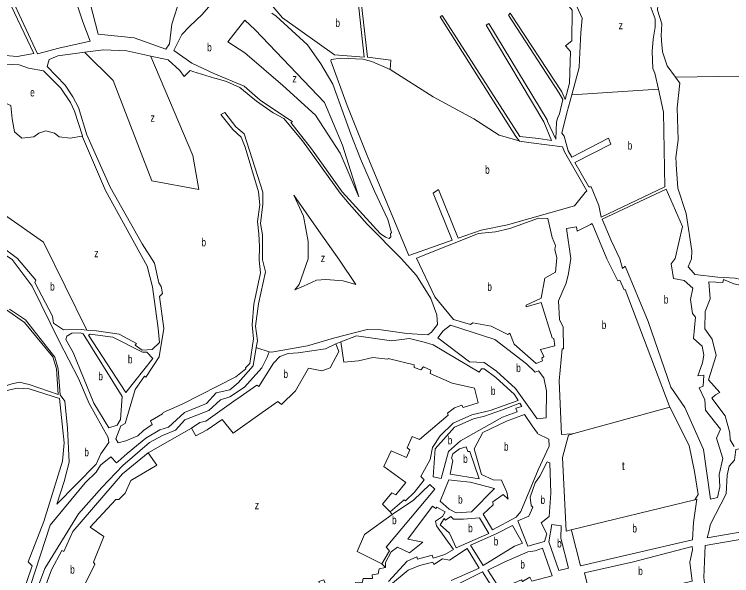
# Model space of a CAD drawing. Extents: x 639657 to 671642, y 222838 to 252123.
# Drawn here: x 642804 to 643678, y 235613 to 236297 of the extents above; entities that cross this region are included whole.
import ezdxf

# ---------------------------------------------------------------- set-up
doc = ezdxf.new("R2010")
doc.units = 0
doc.header["$LTSCALE"] = 4
doc.layers.add('1', color=7, linetype='Continuous', lineweight=13)
doc.layers.add('21', color=7, linetype='Continuous', lineweight=13)
doc.layers.add('7', color=7, linetype='Continuous')

msp = doc.modelspace()

# ---------------------------------------------------------------- linework, layer by layer
at = {"layer": '1'}
for p, q in [((643477.733, 236176.807), (643483.628, 236198.977)), ((643314.79, 236079.303), (643321.407, 236083.716)), ((643321.407, 236083.716), (643345.281, 236024.416)), ((643314.79, 236079.303), (643337.922, 236021.847)), ((643384.023, 235814.391), (643418.128, 235826.75)), ((643397.785, 235814.83), (643420.208, 235823.335)), ((643399.328, 235806.306), (643417.248, 235813.004)), ((643403.911, 235801.649), (643425.936, 235809.778)), ((642967.36, 235763.014), (643020.22, 235793.019)), ((643262.144, 235691.276), (643264.662, 235687.946)), ((643252.336, 235627.789), (643256.511, 235623.436))]:
    msp.add_line(p, q, dxfattribs=at)
for points in [[(643074.309, 236379.752), (643082.153, 236363.424), (643103.839, 236330.496), (643112.809, 236314.764), (643131.064, 236292.736), (643194.42, 236247.465), (643230.71, 236244.824), (643205.506, 236477.953), (643206.31, 236485.658), (643201.75, 236487.232), (643199.867, 236491.415), (643195.419, 236493.799), (643169.984, 236502.408), (643160.317, 236502.314), (643149.711, 236500.2), (643127.12, 236482.792), (643105.889, 236459.99), (643082.272, 236416.203)], [(642750.421, 236250.346), (642714.596, 236268.31), (642685.506, 236321.272), (642680.777, 236334.988), (642684.385, 236348.782), (642704.337, 236355.628), (642723.487, 236365.521), (642735.013, 236375.842), (642760.789, 236390.488), (642828.37, 236249.344), (642808.077, 236245.512)], [(642906.749, 236272.656), (642950.484, 236268.273), (642989.084, 236254.542), (642993.637, 236260.886), (642996.162, 236285.015), (643006.311, 236317.077), (643010.866, 236323.623), (643039.301, 236344.822), (642974.288, 236353.47), (642879.747, 236360.216), (642896.859, 236310.491)], [(643294.237, 235999.928), (643369.883, 236030.107), (643390.661, 236032.005), (643408.311, 236036.07), (643442.849, 236048.572), (643454.548, 236048.441), (643459.766, 236025.24), (643463.92, 236015.246), (643462.745, 236010.59), (643465.37, 236000.309), (643463.63, 235982.755), (643450.947, 235975.814), (643446.23, 235951.229), (643427.963, 235942.952), (643428.069, 235940.82), (643446.344, 235945.848), (643459.55, 235902.836), (643461.685, 235902.233), (643462.823, 235893.403), (643445.36, 235888.885), (643449.342, 235880.165), (643447.01, 235878.33), (643447.728, 235875.083), (643440.117, 235871.812), (643413.445, 235895.189), (643408.232, 235908.677), (643405.493, 235906.943), (643385.253, 235917.139), (643363.198, 235921.238), (643360.155, 235919.198), (643339.314, 235925.331), (643316.899, 235953.086)], [(643320.267, 235902.939), (643326.851, 235911.385), (643335.673, 235918.416), (643389.761, 235900.907), (643428.536, 235871.372), (643438.821, 235861.147), (643442.881, 235862.682), (643449.504, 235854.274), (643452.69, 235838.546), (643452.259, 235805.749), (643441.494, 235804.195), (643414.994, 235841.178), (643391.781, 235862.534), (643376.721, 235873.049), (643358.941, 235873.607)], [(642867.376, 235901.113), (642868.587, 235904.873), (642874.572, 235908.749), (642884.526, 235909.184), (642888.289, 235907.672), (642936.012, 235831.356), (642933.741, 235803.428), (642929.693, 235796.512), (642919.541, 235793.436), (642901.49, 235823.336), (642876.049, 235885.299)], [(642973.289, 235877.967), (642940.166, 235836.343), (642894.794, 235906.371), (642897.026, 235907.494), (642924.566, 235903.716), (642960.776, 235885.342), (642965.855, 235885.459)], [(643335.285, 235736.773), (643338.801, 235753.637), (643337.17, 235756.272), (643338.478, 235761.658), (643346.895, 235767.774), (643355.118, 235770.336), (643356.859, 235764.452), (643359.5, 235764.663), (643370.957, 235731.089)], [(643417.707, 235680.052), (643431.103, 235685.879), (643436.056, 235696.757), (643434.019, 235698.782), (643433.081, 235709.136), (643439.034, 235726.515), (643444.502, 235734.349), (643453.603, 235752.144), (643456.654, 235750.63), (643458.265, 235713.676), (643455.995, 235685.241), (643446.463, 235677.598), (643453.097, 235664.316), (643450.173, 235655.068), (643430.071, 235649.222)], [(643333.928, 235730.246), (643343.865, 235728.773), (643359.69, 235727.3), (643389.501, 235719.568), (643361.603, 235690.956), (643342.607, 235689.886), (643334.369, 235694.126), (643323.255, 235704.104)], [(643482.877, 235669.065), (643483.48, 235666.769), (643494.333, 235625.448), (643630.595, 235657.116), (643631.765, 235678.137), (643635.965, 235706.477), (643633.326, 235705.556)], [(643328.198, 235682.939), (643329.726, 235681.015), (643336.421, 235685.502), (643339.578, 235682.262), (643351.87, 235682.095), (643371.271, 235683.573), (643382.389, 235664.618), (643342.911, 235647.04), (643334.436, 235665.189), (643323.441, 235675.209)], [(643806.674, 235677.587), (643646.241, 235650.163), (643644.62, 235611.061), (643648.244, 235581.83), (643825.321, 235624.076)], [(643360.071, 235650.643), (643391.33, 235664.238), (643411.218, 235674.551), (643423.561, 235652.757), (643413.715, 235649.073), (643375.775, 235625.712)], [(643459.37, 235675.605), (643455.762, 235654.475), (643467.729, 235619.786), (643479.608, 235622.663), (643470.381, 235658.884), (643470.853, 235674.217)], [(643381.375, 235620.144), (643401.366, 235629.949), (643430.087, 235642.521), (643438.821, 235643.562), (643447.754, 235646.837), (643459.82, 235613.062), (643435.047, 235606.796), (643432.293, 235611.459), (643423.365, 235606.051), (643422.243, 235608.18), (643395.855, 235597.239)], [(643508.359, 235579.189), (643498.924, 235616.932), (643558.832, 235630.204), (643630.309, 235648.891), (643630.725, 235644.628), (643627.51, 235629.592), (643630.306, 235606.654)]]:
    msp.add_lwpolyline(points, close=True, dxfattribs=at)
for points in [[(643219.96, 236461.348), (643213.907, 236465.679), (643211.187, 236450.89), (643234.679, 236244.881), (643263.23, 236241.214), (643262.379, 236229.954)], [(642859.933, 236413.626), (642788.048, 236400.527), (642765.462, 236392.052), (642832.534, 236248.688), (642858.666, 236255.906), (642897.019, 236264.102), (642887.942, 236287.956), (642876.261, 236323.714), (642847.319, 236396.715), (642864.34, 236402.493)], [(643647.079, 236410.163), (643639.026, 236408.934), (643628.263, 236402.153), (643609.451, 236394.549), (643602.591, 236392.276), (643594.494, 236388.594), (643588.606, 236384.176), (643580.509, 236377.548), (643577.565, 236370.184), (643577.236, 236354.919), (643577.999, 236342.121), (643588.644, 236313.276), (643588.104, 236302.117), (643593.298, 236285.412), (643592.41, 236270.705), (643592.705, 236266.508), (643592.845, 236264.508)], [(643344.213, 236394.112), (643350.613, 236394.208), (643375.671, 236396.667), (643408.589, 236392.745), (643424.615, 236380.08), (643442.308, 236353.592), (643483.916, 236301.866), (643483.675, 236264.516), (643475.77, 236258.617), (643482.096, 236251.542), (643480.926, 236213.086), (643475.399, 236193.253), (643471.439, 236202.433), (643408.686, 236298.347)], [(643483.628, 236198.977), (643492.446, 236232.14), (643493.173, 236241.876), (643494.476, 236274.444), (643496.214, 236292.187), (643489.872, 236306.469), (643500.644, 236331.013), (643528.653, 236367.746), (643554.797, 236384.505), (643570.991, 236368.793), (643568.404, 236348.014), (643574.288, 236320.949), (643585.333, 236291.592), (643585.009, 236281.445), (643582.595, 236266.653), (643581.502, 236251.745), (643582.271, 236230.928), (643584.95, 236225.214), (643589.197, 236205.792)], [(643043.547, 236308.336), (643033.232, 236296.576), (643018.112, 236282.738), (643008.425, 236272.392), (642998.628, 236252.811), (643020.625, 236237.44), (643047.335, 236224.858), (643084.392, 236209.623), (643104.128, 236192.349), (643143.495, 236166.125), (643141.143, 236165.136), (643166.298, 236132.982), (643204.022, 236080.956), (643250.233, 236030.131), (643256.486, 236025.493), (643261.146, 236023.817), (643263.005, 236026.131), (643262.845, 236029.786), (643263.88, 236031.297), (643259.387, 236046.979), (643243.213, 236081.469), (643226.186, 236121.144), (643214.228, 236150.816), (643192.47, 236211.86), (643177.911, 236236.688), (643161.706, 236260.013), (643123.354, 236294.65), (643118.11, 236298.566)], [(643408.686, 236298.347), (643406.419, 236295.936), (643468.368, 236200.843), (643472.752, 236193.08), (643468.577, 236175.669), (643466.419, 236171.356), (643464.947, 236166.201), (643464.211, 236144.845)], [(643420.047, 236142.636), (643415.546, 236148.148), (643323.069, 236294.03), (643325.63, 236295.524), (643420.124, 236148.097)], [(643449.741, 236166.034), (643379.111, 236283.961), (643382.492, 236285.953), (643453.4, 236168.555)], [(643609.88, 236220.605), (643599.811, 236234.284), (643594.011, 236251.3), (643592.845, 236264.508)], [(642890.241, 236250.725), (642857.333, 236246.481), (642846.696, 236241.83), (642844.458, 236233.329), (642866.266, 236210.652), (642875.866, 236196.537), (642882.733, 236183.67), (642892.914, 236150.06), (642921.053, 236086.508), (642960.011, 236017.354), (642975.152, 235993.72), (642980.287, 235969.976), (642983.447, 235965.315), (642985.093, 235956.791), (642981.138, 235953.429), (642986.614, 235914.456), (642980.802, 235879.816), (642964.605, 235855.097), (642963.079, 235856.311), (642951.637, 235840.032), (642939.34, 235798.571), (642934.368, 235795.713), (642927.903, 235779.957), (642930.759, 235775.193), (642940.202, 235777.454), (642954.918, 235783.792), (642961.709, 235790.31), (642972.258, 235797.448), (642970.52, 235801.911), (642985.028, 235810.38), (642985.634, 235812.209), (643008.773, 235822.328), (643074.425, 235855.518), (643086.593, 235865.3), (643085.879, 235866.517), (643091.251, 235871.914), (643095.753, 235901.676), (643094.087, 235918.83), (643096.06, 235944.016), (643104.201, 235982.013), (643102.521, 235997.584), (643103.026, 236014.326), (643102.494, 236029.456), (643100.539, 236044.703), (643103.424, 236064.87), (643101.986, 236080.822), (643085.644, 236135.309), (643080.801, 236147.341), (643070.841, 236156.791), (643057.621, 236173.126), (643056.002, 236175.126)], [(642970.588, 236246.148), (642941.649, 236252.639), (642913.072, 236253.67), (642890.241, 236250.725)], [(643022.032, 236227.477), (643020.032, 236228.107), (643018.687, 236228.53), (643011.375, 236221.101), (643005.97, 236228.571), (642991.675, 236241.419), (642970.588, 236246.148)], [(642887.306, 236148.801), (642877.592, 236179.16), (642872.832, 236189.567), (642860.934, 236207.159), (642839.818, 236228.103), (642821.643, 236231.25), (642810.455, 236235.562), (642744.559, 236238.636)], [(643337.922, 236021.847), (643285.22, 236003.449), (643234.956, 236122.873), (643209.862, 236185.781), (643190.162, 236240.205), (643190.284, 236241.929), (643202.411, 236243.62), (643228.951, 236242.307), (643240.006, 236239.34), (643262.379, 236229.954)], [(643050.211, 236218.634), (643048.211, 236219.262), (643022.032, 236227.477)], [(643610.793, 236114.083), (643610.652, 236116.083), (643610.183, 236122.718), (643613.186, 236144.203), (643611.918, 236182.991), (643615.33, 236213.2), (643609.88, 236220.605)], [(643050.211, 236218.634), (643062.788, 236215.346), (643079.183, 236207.956), (643099.638, 236191.283), (643119.612, 236176.848), (643132.858, 236170), (643155.633, 236143.049), (643201.572, 236079.094), (643212.305, 236066.184), (643234.192, 236041.578), (643275.713, 235999.699), (643294.285, 235979.013), (643311.825, 235950.939), (643318.983, 235931.06), (643319.925, 235919.183), (643312.53, 235910.023), (643308.169, 235906.66), (643282.463, 235908.21), (643251.163, 235912.586), (643234.399, 235912.944), (643193.278, 235902.772), (643161.604, 235893.237), (643117.938, 235885.394), (643114.99, 235886.096)], [(643589.197, 236205.792), (643595.275, 236178.001), (643596.945, 236087.027)], [(643056.002, 236175.126), (643060.709, 236177.408), (643074.441, 236159.998), (643084.409, 236151.259), (643107.168, 236080.256), (643107.301, 236065.74), (643104.377, 236042.326), (643106.754, 236028.393), (643106.906, 235997.962), (643110.394, 235983.453), (643101.749, 235944.439), (643098.358, 235917.32), (643100.737, 235899.254), (643099.269, 235891.147)], [(643483.507, 236123.166), (643479.132, 236130.788), (643474.256, 236148.504), (643471.554, 236152.29), (643477.733, 236176.807)], [(643464.211, 236144.845), (643454.05, 236166.555), (643453.4, 236168.555)], [(643449.741, 236166.034), (643459.058, 236143.372), (643442.865, 236145.581), (643420.124, 236148.097)], [(642892.836, 235912.474), (642904.433, 235911.374), (642931.974, 235907.494), (642953.233, 235895.981), (642951.511, 235894.047), (642960.363, 235888.083), (642972.248, 235888.625), (642981.371, 235897.383), (642979.807, 235914.436), (642972.882, 235965.183), (642966.118, 235990.343), (642915.613, 236082.509), (642887.598, 236147.887), (642887.306, 236148.801)], [(643472.334, 236135.535), (643434.032, 236140.427), (643420.047, 236142.636)], [(643483.507, 236123.166), (643528.248, 236146.318), (643531.193, 236138.954), (643487.442, 236116.314)], [(643501.832, 236082.143), (643474.744, 236129.619), (643472.334, 236135.535)], [(643596.945, 236087.027), (643519.377, 236050.047), (643516.596, 236064.289), (643507.198, 236086.725), (643504.351, 236086.858), (643487.442, 236116.314)], [(643610.793, 236114.083), (643612.689, 236085.337), (643623.006, 236054.567), (643629.687, 236009.019), (643629.57, 235999.175), (643625.449, 235989.521), (643631.909, 235982.305), (643633.7, 235980.305)], [(643501.832, 236082.143), (643500.013, 236079.915), (643486.779, 236063.71)], [(643542.071, 235999.143), (643531.553, 236021.591), (643520.773, 236047.596), (643598.401, 236083.919)], [(643598.401, 236083.919), (643618.438, 236038.378), (643609.429, 235999.503), (643604.717, 235992.913), (643607.502, 235975.051), (643620.613, 235972.652), (643631.098, 235963.342), (643628.083, 235949.524), (643630.865, 235932.678), (643634.228, 235928.322), (643631.749, 235902.119), (643642.641, 235892.708), (643644.292, 235881.951), (643642.993, 235872.606), (643637.138, 235856.851), (643644.451, 235857.482), (643643.466, 235844.076), (643638.9, 235841.931), (643645.74, 235827.635), (643646.48, 235814.945), (643664.618, 235791.848), (643660.072, 235780.768), (643667.749, 235755.915), (643663.325, 235736.509), (643663.867, 235721.687), (643661.257, 235708.48), (643652.524, 235706.627), (643644.256, 235767.117), (643621.177, 235818.019), (643604.356, 235843.049), (643576.536, 235922.976), (643548.543, 235990.312), (643545.197, 235987.358), (643542.071, 235999.143)], [(643486.779, 236063.71), (643405.413, 236040.467), (643373.391, 236034.229), (643345.281, 236024.416)], [(642718.76, 236060.34), (642719.637, 236059.308), (642734.208, 236040.185), (642746.056, 236040.165), (642786.372, 236013.954), (642787.495, 236015.169), (642808.282, 235999.785), (642830.432, 235973.297), (642829.321, 235970.349), (642850.852, 235929.392), (642852.193, 235920.969), (642864.504, 235912.882), (642885.736, 235913.147), (642892.836, 235912.474)], [(643486.199, 235786.282), (643483.728, 235786.121), (643470.999, 235785.294), (643468.409, 235850.674), (643471.873, 235889.571), (643473.499, 235889.678), (643473.132, 235916.075), (643468.438, 235925.2), (643467.368, 235948.041), (643476.766, 235969.391), (643479.685, 235981.279), (643482.557, 235999.71), (643476.989, 236036.212), (643489.222, 236038.206), (643490.177, 236032.917), (643506.295, 236041.133), (643508.295, 236042.153)], [(643602.991, 235818.677), (643602.232, 235820.677), (643548.609, 235961.883), (643547.493, 235961.271), (643541.979, 235973.134), (643539.645, 235972.315), (643526.375, 235999.386), (643508.295, 236042.153)], [(642882.523, 235853.538), (642859.051, 235898.855), (642826.182, 235966.076), (642801.927, 235998.292), (642748.103, 236033.672), (642735.203, 236034.511)], [(643689.743, 235974.155), (643682.577, 235975.472), (643661.645, 235977.036), (643633.7, 235980.305)], [(643650.365, 235971.159), (643652.057, 235950.305), (643645.896, 235934.854), (643645.639, 235914.14), (643654.609, 235901.373), (643659.329, 235881.385), (643650.153, 235851.812), (643664.006, 235836.42), (643658.526, 235833.662), (643654.37, 235829.69), (643670.37, 235808.11), (643676.311, 235787.313), (643676.433, 235778.683), (643681.305, 235770.56)], [(643815.453, 235939.24), (643813.453, 235939.68), (643680.865, 235968.868), (643668.561, 235973.909), (643667.756, 235970.556), (643650.365, 235971.159)], [(642793.806, 235937.927), (642816.628, 235921.803), (642851.172, 235879.744), (642855.777, 235865.339), (642857.882, 235834.073)], [(642869.356, 235793.087), (642865.79, 235825.979), (642860.118, 235833.546), (642857.707, 235865.345), (642853.814, 235879.244), (642817.948, 235924.728), (642798.411, 235938.073)], [(643370.746, 235861.198), (643314.599, 235894.292), (643303.924, 235897.611), (643286.033, 235902.23), (643264.095, 235899.425), (643221.108, 235905.493), (643202.262, 235898.205)], [(643202.262, 235898.205), (643198.241, 235896.649), (643196.241, 235895.876)], [(643099.269, 235891.147), (643095.22, 235868.778), (643077.185, 235848.012), (643066.843, 235839.657), (643050.292, 235836.055), (643038.741, 235822.923), (643011.946, 235812.083), (642992.381, 235794.055), (642981.721, 235790.876), (642964.474, 235780.876), (642941.761, 235762.127), (642931.048, 235752.399), (642929.048, 235750.583)], [(643196.241, 235895.876), (643183.353, 235889.747), (643150.144, 235884.878), (643137.955, 235883.929), (643127.804, 235880.346), (643120.103, 235871.998), (643102.289, 235843.618), (643099.847, 235845.337), (643087.574, 235836.976)], [(642882.502, 235688.445), (642911.076, 235720.816), (642936.716, 235747.593), (642969.058, 235775.406), (642984.785, 235784.082), (643000.821, 235790.627), (643012.069, 235802.945), (643041.199, 235814.3), (643055.798, 235827.339), (643067.167, 235831.23), (643085.02, 235842.756), (643105.791, 235866.473), (643112.669, 235879.489), (643114.99, 235886.096)], [(643370.746, 235861.198), (643373.691, 235865.425), (643376.942, 235865.232), (643390.986, 235854.713), (643413.792, 235833.864), (643418.128, 235826.75)], [(642882.523, 235853.538), (642895.802, 235822.812), (642918.959, 235781.758), (642919.481, 235775.668), (642909.863, 235761.73)], [(642857.882, 235834.073), (642822.703, 235846.256), (642810.505, 235848.962), (642798.524, 235846.186), (642786.751, 235841.075), (642783.496, 235842.893), (642758.839, 235827.075)], [(642763.738, 235820.701), (642782.199, 235832.838), (642797.423, 235839.279), (642808.084, 235841.645), (642822.512, 235840.672), (642859.62, 235829.103), (642865.131, 235775.205), (642863.05, 235752.76), (642840.567, 235679.286), (642821.175, 235630.291), (642826.064, 235625.127), (642806.993, 235569.431), (642790.593, 235544.813), (642738.878, 235503.338), (642661.915, 235595.738)], [(643074.693, 235827.8), (643076.693, 235829.225), (643087.574, 235836.976)], [(643074.693, 235827.8), (643037.674, 235801.395), (643030.261, 235800.054), (643020.22, 235793.019)], [(643420.208, 235823.335), (643422.562, 235819.472), (643415.253, 235817.217), (643417.248, 235813.004)], [(643482.877, 235669.065), (643476.557, 235667.532), (643472.081, 235757.274), (643479.434, 235784.405), (643486.199, 235786.282), (643602.991, 235818.677)], [(643602.991, 235818.677), (643626.567, 235771.939), (643632.94, 235740.279), (643637.374, 235712.269), (643633.326, 235705.556)], [(643384.023, 235814.391), (643361.936, 235809.345), (643339.203, 235799.024), (643323.187, 235783.747), (643314.077, 235769.608), (643310.86, 235754.978), (643299.836, 235734.03), (643303.604, 235730.182), (643292.057, 235715.223), (643280.907, 235704.428), (643279.279, 235705.744), (643262.144, 235691.276)], [(643399.328, 235806.306), (643347.889, 235777.524), (643333.391, 235764.486), (643324.427, 235731.563), (643314.567, 235733.768), (643317.129, 235767.992), (643340.535, 235794.154), (643363.979, 235804.274), (643377.382, 235807.562), (643397.785, 235814.83)], [(643425.936, 235809.778), (643435.505, 235795.786), (643441.762, 235786.949), (643442.12, 235786.089)], [(643397.78, 235729.644), (643387.722, 235730.123), (643373.687, 235736.377), (643364.573, 235767.622), (643375.091, 235787.757), (643403.911, 235801.649)], [(642866.109, 235731.093), (642871.281, 235751.566), (642869.356, 235793.087)], [(643442.12, 235786.089), (643455.469, 235779.665), (643455.997, 235771.036), (643442.756, 235742.264)], [(643648.537, 235659.316), (643803.641, 235686.291), (643789.729, 235726.216), (643762.867, 235787.565), (643734.546, 235777.634), (643683.267, 235766.926)], [(643683.267, 235766.926), (643681.875, 235753.925), (643675.492, 235746.698), (643672.876, 235735.826), (643671.609, 235712.876), (643652.09, 235675.15), (643651.493, 235669.869), (643648.537, 235659.316)], [(642834.903, 235581.189), (642849.847, 235620.424), (642862.492, 235643.814), (642864.729, 235642.906), (642875.745, 235667.306), (642936.13, 235737.438), (642967.36, 235763.014)], [(642929.048, 235750.583), (642922.164, 235758.111), (642909.59, 235747.921), (642904.124, 235739.274), (642890.745, 235726.239), (642848.001, 235674.967)], [(642909.863, 235761.73), (642903.999, 235749.326), (642856.243, 235700.513)], [(643397.78, 235729.644), (643398.697, 235727.644), (643404.52, 235714.941), (643406.064, 235706.316), (643400.158, 235712.086), (643387.48, 235703.216), (643387.793, 235699.764), (643375.527, 235688.357), (643387.051, 235669.302), (643415.868, 235684.515), (643421.337, 235691.536), (643442.756, 235742.264)], [(642866.109, 235731.093), (642865.464, 235729.093), (642856.243, 235700.513)], [(643264.662, 235687.946), (643290.76, 235705.269), (643310.729, 235724.314), (643316.939, 235718.545), (643257.267, 235648.11), (643261.544, 235643.655), (643252.336, 235627.789)], [(643256.511, 235623.436), (643256.803, 235629.224), (643263.68, 235642.342), (643271.185, 235647.948), (643285.83, 235641.289), (643302.156, 235654.231), (643283.658, 235657.731), (643313.736, 235698.127), (643318.111, 235695.196), (643319.225, 235696.925), (643329.296, 235691.065), (643326.058, 235685.472), (643317.639, 235679.863), (643318.872, 235673.876), (643339.359, 235645.303), (643329.112, 235639.283), (643314.596, 235634.57), (643313.47, 235638.324), (643295.804, 235633.297), (643294.985, 235636.341), (643283.009, 235630.925), (643260.108, 235606.084)], [(642815.317, 235490.534), (642814.265, 235527.735), (642820.154, 235564.555), (642841.499, 235621.995), (642882.502, 235688.445)], [(642848.001, 235674.967), (642824.19, 235601.16), (642819.737, 235591.214)], [(643262.86, 235602.132), (643284.152, 235620.064), (643298.159, 235625.689), (643314.404, 235629.594), (643315.528, 235626.856), (643326.179, 235633.792), (643334.615, 235632.192), (643356.119, 235646.469), (643370.906, 235622.449), (643336.705, 235607.322)], [(643339.768, 235600.731), (643374.675, 235617.891), (643390.174, 235593.466)]]:
    msp.add_lwpolyline(points, dxfattribs=at)
at = {"layer": '21'}
for points in [[(643223.966, 236074.773), (643204.379, 236137.482), (643182.297, 236189.766), (643097.649, 236278.135), (643085.136, 236289.918), (643064.526, 236263.407), (643085.136, 236250.152), (643131.508, 236210.386), (643171.256, 236174.302), (643201.434, 236127.908)], [(643144.849, 236076.651), (643156.536, 236051.321), (643162.424, 236020.392), (643162.424, 235999.036), (643151.383, 235968.107), (643146.231, 235961.48), (643156.536, 235965.898), (643172.729, 235973.262), (643183.77, 235973.999), (643205.116, 235972.526), (643220.573, 235968.107), (643200.7, 235997.564), (643174.937, 236033.647)]]:
    msp.add_lwpolyline(points, close=True, dxfattribs=at)
for points in [[(642890.241, 236250.725), (642890.741, 236250.225), (642924.675, 236216.276), (642971.783, 236094.033), (643029.196, 236083.723), (643021.836, 236124.962), (642970.799, 236245.649), (642970.588, 236246.148)], [(642744.559, 236238.636), (642744.674, 236238.137), (642750.227, 236214.067), (642742.866, 236191.974), (642747.282, 236177.246), (642764.948, 236166.937), (642775.253, 236175.774), (642781.142, 236187.556), (642789.974, 236190.502), (642800.279, 236186.083), (642801.751, 236169.882), (642804.696, 236153.681), (642813.528, 236146.317), (642828.25, 236147.79), (642834.138, 236152.209), (642842.971, 236155.154), (642853.276, 236152.209), (642859.165, 236147.79), (642872.414, 236146.317), (642886.806, 236148.718), (642887.306, 236148.801)], [(643420.047, 236142.636), (643419.547, 236142.783), (643395.02, 236150.001), (643364.105, 236169.883), (643314.789, 236196.394), (643262.379, 236229.954)], [(643850.082, 236193.682), (643849.582, 236193.938), (643816.05, 236211.12), (643774.094, 236231.74), (643732.875, 236234.685), (643720.362, 236230.267), (643714.473, 236222.167), (643610.38, 236220.612), (643609.88, 236220.605)], [(643483.628, 236198.977), (643484.128, 236199.009), (643588.697, 236205.76), (643589.197, 236205.792)], [(642892.836, 235912.474), (642840.027, 236019.654), (642744.338, 236085.931), (642719.26, 236060.84), (642718.76, 236060.34)], [(643202.262, 235898.205), (643205.843, 235873.466), (643223.923, 235874.838), (643241.285, 235879.052), (643259.373, 235877.074), (643259.778, 235877.684), (643291.492, 235870.06), (643291.398, 235866.81), (643299.634, 235863.89), (643302.774, 235867.859), (643312.029, 235863.621), (643310.921, 235859.658), (643337.666, 235847.958), (643365.111, 235841.54), (643369.725, 235823.684)], [(643114.99, 235886.096), (643099.769, 235890.986), (643099.269, 235891.147)], [(643106.325, 235812.156), (643125.596, 235825.308), (643129.973, 235821.767), (643146.799, 235838.265), (643162.785, 235866.131), (643178.946, 235862.828), (643189.096, 235866.513), (643199.717, 235886.342), (643196.241, 235895.876)], [(643262.144, 235691.276), (643253.08, 235700.489), (643264.224, 235714.127), (643269.309, 235711.807), (643281.261, 235726.97), (643254.7, 235746.387), (643263.698, 235765.298), (643282.104, 235757.331), (643286.35, 235766.582), (643283.093, 235769.01), (643289.054, 235782.937), (643298.206, 235779.207), (643332.881, 235808.956), (643332.063, 235811.39), (643340.886, 235817.914), (643349.717, 235821.087), (643351.248, 235818.046), (643369.725, 235823.684)], [(643020.22, 235793.019), (643025.626, 235783.693), (643039.222, 235790.942), (643057.682, 235803.586), (643070.928, 235786.871), (643106.325, 235812.156)], [(642967.36, 235763.014), (642977.961, 235748.018), (642946.512, 235729.143), (642939.436, 235713.689), (642931.632, 235705.95), (642927.974, 235706.041), (642896.864, 235672.343), (642913.45, 235661.02), (642901.027, 235629.914), (642902.557, 235627.38), (642866.46, 235554.07)], [(643252.336, 235627.789), (643222.128, 235642.728), (643231.121, 235663.67), (643264.662, 235687.946)], [(643168.916, 235590.182), (643181.616, 235589.407), (643175.38, 235606.345), (643181.573, 235608.089), (643187.298, 235592.774), (643202.015, 235598.401), (643203.24, 235596.07), (643219.278, 235601.599), (643219.982, 235604.85), (643228.109, 235604.772), (643229.418, 235610.056), (643241, 235609.683), (643240.481, 235614.251), (643247.894, 235615.694), (643248.896, 235621.687), (643256.511, 235623.436)]]:
    msp.add_lwpolyline(points, dxfattribs=at)

# ---------------------------------------------------------------- texts
at = {"layer": '7'}
for s, width, p in [('b', 0.75, (643195.601, 236281.565)), ('z', 0.8, (643540.655, 236278.726)), ('b', 0.75, (643039.328, 236251.814)), ('z', 0.8, (643143.286, 236214.067)), ('e', 0.75, (642823.727, 236196.986)), ('z', 0.8, (642970.311, 236166.2)), ('b', 0.75, (643551.666, 236132.229)), ('b', 0.75, (643377.955, 236102.773)), ('b', 0.75, (643032.453, 236014.431)), ('z', 0.8, (642901.75, 236001.102)), ('z', 0.8, (643177.775, 235995.21)), ('b', 0.75, (642847.984, 235960.538)), ('b', 0.75, (643380.705, 235960.192)), ('b', 0.75, (643595.679, 235944.679)), ('b', 0.75, (643520.031, 235913.723)), ('b', 0.75, (642942.796, 235871.918)), ('b', 0.75, (643415.889, 235861.305)), ('b', 0.75, (642906.769, 235851.31)), ('b', 0.75, (643132.325, 235854.015)), ('b', 0.75, (643385.033, 235833.382)), ('b', 0.75, (643332.431, 235773.196)), ('b', 0.75, (643400.944, 235765.646)), ('b', 0.75, (642889.709, 235758.789)), ('b', 0.75, (643351.226, 235750.712)), ('b', 0.75, (643345.021, 235701.095)), ('b', 0.75, (643445.537, 235700.683)), ('z', 0.8, (643097.281, 235694.16)), ('b', 0.75, (643264.583, 235676.051)), ('b', 0.75, (643357.334, 235666.271)), ('b', 0.75, (643557.39, 235665.962)), ('b', 0.75, (643388.468, 235650.131)), ('b', 0.75, (643465.666, 235647.695)), ('b', 0.75, (642872.48, 235615.821)), ('b', 0.75, (643420.925, 235622.038)), ('b', 0.75, (643564.526, 235614.04))]:
    msp.add_text(s, height=10, dxfattribs=dict(at, width=width)).set_placement(p)
msp.add_text('t', height=10, dxfattribs=at).set_placement((643544.408, 235742.119))

doc.saveas('drawing.dxf')
